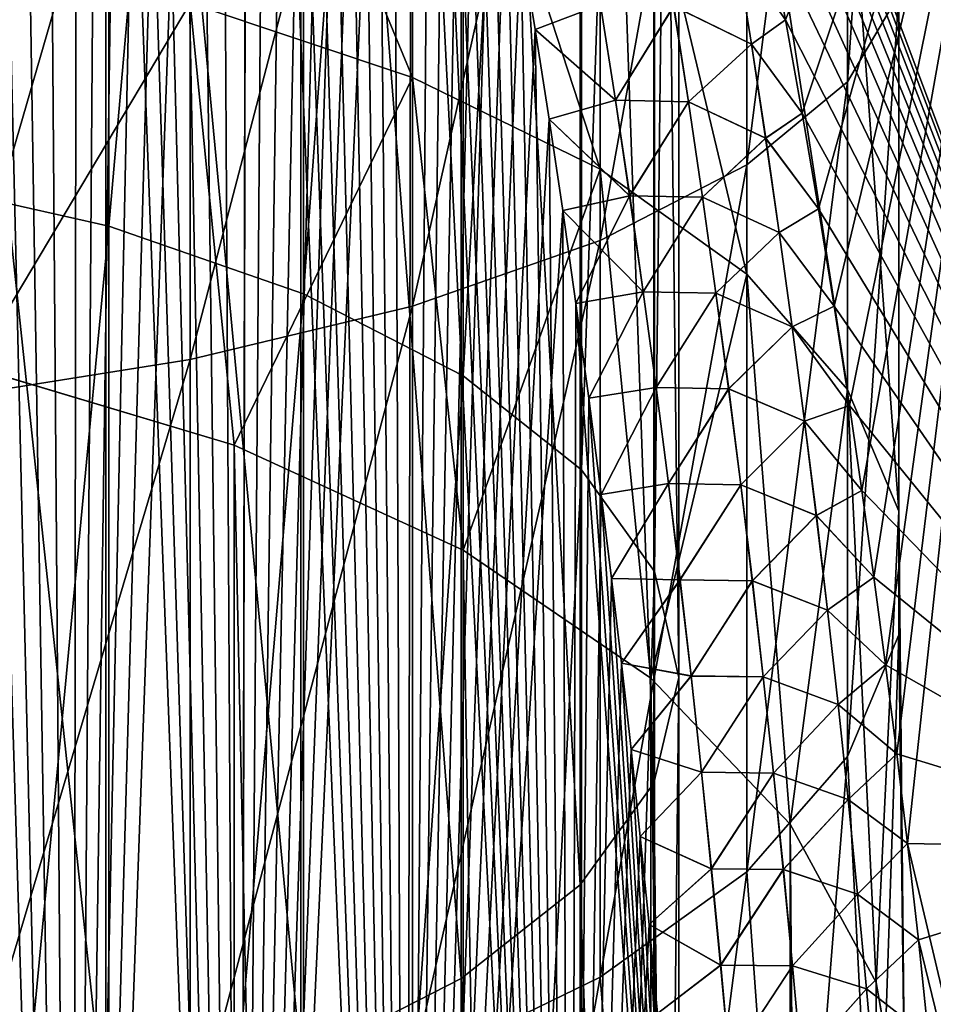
# Model space of a CAD drawing. Header units: metres. Extents: x -80 to 80, y -455 to 95.
# Tile 399 of 656: x 4.13 to 10.19, y -114.51 to -107.99. Entities that reach past the tile are written whole.
import ezdxf

# ---------------------------------------------------------------- set-up
doc = ezdxf.new("R2010")
doc.units = ezdxf.units.M
doc.layers.add('solid_501010_K_01', color=7, linetype='CONTINUOUS')
doc.layers.add('solid_501010_k_01_02', color=7, linetype='CONTINUOUS')

msp = doc.modelspace()

# ---------------------------------------------------------------- linework, layer by layer
at = {"layer": 'solid_501010_K_01'}
for points in [[(3.254351, -93.749916, 1122.078369), (3.254351, -109.022377, 1129.687622), (4.725122, -94.138695, 1121.394287)], [(3.254351, -109.022377, 1129.687622), (4.725122, -109.354492, 1128.974365), (4.725122, -94.138695, 1121.394287)], [(4.725122, -94.138695, 1121.394287), (4.725122, -109.354492, 1128.974365), (6.013947, -94.661926, 1120.473755)], [(3.37041, -125.831764, 285.54129), (4.486235, -125.595131, 285.782837), (3.527622, -94.444473, 284.475922)], [(4.486235, -125.595131, 285.782837), (3.762612, -94.868729, 284.539368), (3.527622, -94.444473, 284.475922)], [(4.725122, -109.354492, 1128.974365), (6.013947, -109.80146, 1128.014404), (6.013947, -94.661926, 1120.473755)], [(4.486235, -125.595131, 285.782837), (4.006454, -95.343719, 284.609894), (3.762612, -94.868729, 284.539368)], [(3.370208, -125.831802, 244.458755), (4.006691, -95.3442, 245.390045), (4.259196, -95.874725, 245.311905)], [(4.486235, -125.595131, 285.782837), (4.258971, -95.874237, 284.688019), (4.006454, -95.343719, 284.609894)], [(4.486087, -125.595161, 244.217194), (3.370208, -125.831802, 244.458755), (4.259196, -95.874725, 245.311905)], [(4.486235, -125.595131, 285.782837), (4.519966, -96.465118, 284.774323), (4.258971, -95.874237, 284.688019)], [(4.486087, -125.595161, 244.217194), (4.259196, -95.874725, 245.311905), (4.520178, -96.465622, 245.225601)], [(4.486087, -125.595161, 244.217194), (4.520178, -96.465622, 245.225601), (4.698778, -96.896469, 245.163223)], [(4.486235, -125.595131, 285.782837), (5.594839, -125.286697, 286.095825), (4.519966, -96.465118, 284.774323)], [(5.594839, -125.286697, 286.095825), (4.698575, -96.895966, 284.8367), (4.519966, -96.465118, 284.774323)], [(4.486087, -125.595161, 244.217194), (4.698778, -96.896469, 245.163223), (4.880923, -97.359016, 245.096756)], [(5.594839, -125.286697, 286.095825), (4.880731, -97.358513, 284.903168), (4.698575, -96.895966, 284.8367)], [(4.486087, -125.595161, 244.217194), (4.880923, -97.359016, 245.096756), (5.066504, -97.855598, 245.026016)], [(5.594839, -125.286697, 286.095825), (5.066321, -97.855103, 284.973907), (4.880731, -97.358513, 284.903168)], [(4.486087, -125.595161, 244.217194), (5.066504, -97.855598, 245.026016), (5.255356, -98.387924, 244.950882)], [(5.594839, -125.286697, 286.095825), (5.255186, -98.387428, 285.049042), (5.066321, -97.855103, 284.973907)], [(4.486087, -125.595161, 244.217194), (5.255356, -98.387924, 244.950882), (5.447274, -98.959389, 244.871124)], [(5.594839, -125.286697, 286.095825), (5.447114, -98.9589, 285.128815), (5.255186, -98.387428, 285.049042)], [(5.59474, -125.286728, 243.904205), (4.486087, -125.595161, 244.217194), (5.447274, -98.959389, 244.871124)], [(5.594839, -125.286697, 286.095825), (5.64194, -99.570839, 285.213287), (5.447114, -98.9589, 285.128815)], [(5.59474, -125.286728, 243.904205), (5.447274, -98.959389, 244.871124), (5.642087, -99.57132, 244.786636)], [(5.59474, -125.286728, 243.904205), (5.642087, -99.57132, 244.786636), (5.78987, -100.060181, 244.720047)], [(5.594839, -125.286697, 286.095825), (6.693491, -124.903366, 286.481903), (5.64194, -99.570839, 285.213287)], [(6.693491, -124.903366, 286.481903), (5.789732, -100.059715, 285.279877), (5.64194, -99.570839, 285.213287)], [(7.058206, -99.971039, 1111.132935), (7.058206, -114.336746, 1118.274292), (5.997412, -100.60714, 1110.013794)], [(5.59474, -125.286728, 243.904205), (5.78987, -100.060181, 244.720047), (5.939124, -100.5737, 244.65065)], [(6.693491, -124.903366, 286.481903), (5.938997, -100.57325, 285.349304), (5.789732, -100.059715, 285.279877)], [(5.997412, -100.60714, 1110.013794), (5.997412, -114.880135, 1117.1073), (4.705681, -101.128616, 1109.096313)], [(5.59474, -125.286728, 243.904205), (5.939124, -100.5737, 244.65065), (6.08943, -101.115585, 244.578415)], [(6.693491, -124.903366, 286.481903), (6.089314, -101.115158, 285.421539), (5.938997, -100.57325, 285.349304)], [(7.058206, -114.336746, 1118.274292), (5.997412, -114.880135, 1117.1073), (5.997412, -100.60714, 1110.013794)], [(4.705681, -101.128616, 1109.096313), (4.705681, -115.325607, 1116.150513), (3.232754, -101.515396, 1108.415894)], [(5.997412, -114.880135, 1117.1073), (4.705681, -115.325607, 1116.150513), (4.705681, -101.128616, 1109.096313)], [(5.59474, -125.286728, 243.904205), (6.08943, -101.115585, 244.578415), (6.240675, -101.686256, 244.503311)], [(6.693491, -124.903366, 286.481903), (6.240568, -101.685852, 285.496643), (6.089314, -101.115158, 285.421539)], [(4.705681, -115.325607, 1116.150513), (3.232754, -115.656013, 1115.440918), (3.232754, -101.515396, 1108.415894)], [(5.59474, -125.286728, 243.904205), (6.240675, -101.686256, 244.503311), (6.362363, -102.163414, 244.441147)], [(6.693491, -124.903366, 286.481903), (6.362265, -102.163017, 285.558807), (6.240568, -101.685852, 285.496643)], [(5.59474, -125.286728, 243.904205), (6.362363, -102.163414, 244.441147), (6.484419, -102.662056, 244.377075)], [(6.693491, -124.903366, 286.481903), (6.484328, -102.661682, 285.622894), (6.362265, -102.163017, 285.558807)], [(6.693491, -124.903366, 286.481903), (6.606784, -103.18354, 285.688934), (6.484328, -102.661682, 285.622894)], [(3.612417, -110.500389, 162.886139), (3.612417, -104.962059, 161.430923), (5.264322, -104.807327, 162.2388)], [(5.264322, -110.238022, 163.665726), (3.612417, -110.500389, 162.886139), (5.264322, -104.807327, 162.2388)], [(6.736957, -108.370453, 180.052658), (6.736957, -105.168839, 178.727844), (5.264322, -104.814117, 179.78183)], [(5.264322, -107.876701, 181.049118), (6.736957, -108.370453, 180.052658), (5.264322, -104.814117, 179.78183)], [(3.826834, -110.287094, 183.301071), (5.264322, -107.876701, 181.049118), (3.612417, -107.511497, 181.786163)], [(3.826834, -110.287094, 183.301071), (5.555702, -110.803848, 182.534958), (5.264322, -107.876701, 181.049118)], [(5.555702, -110.803848, 182.534958), (6.736957, -108.370453, 180.052658), (5.264322, -107.876701, 181.049118)], [(3.254351, -109.022377, 1129.687622), (3.254351, -124.867523, 1136.018555), (4.725122, -109.354492, 1128.974365)], [(3.254351, -124.867523, 1136.018555), (4.725122, -125.140785, 1135.280762), (4.725122, -109.354492, 1128.974365)], [(4.725122, -109.354492, 1128.974365), (4.725122, -125.140785, 1135.280762), (6.013947, -109.80146, 1128.014404)], [(4.725122, -125.140785, 1135.280762), (6.013947, -125.508553, 1134.287842), (6.013947, -109.80146, 1128.014404)], [(3.612417, -115.791595, 165.075623), (3.612417, -110.500389, 162.886139), (5.264322, -110.238022, 163.665726)], [(5.264322, -115.426392, 165.812668), (3.612417, -115.791595, 165.075623), (5.264322, -110.238022, 163.665726)], [(5.555702, -182.101074, 230.625549), (5.555702, -110.803848, 182.534958), (3.826834, -110.287094, 183.301071)], [(3.826834, -181.584335, 231.391663), (5.555702, -182.101074, 230.625549), (3.826834, -110.287094, 183.301071)], [(7.071068, -182.796509, 229.594528), (7.071068, -111.499275, 181.503937), (5.555702, -110.803848, 182.534958)], [(5.555702, -182.101074, 230.625549), (7.071068, -182.796509, 229.594528), (5.555702, -110.803848, 182.534958)], [(7.058206, -114.336746, 1118.274292), (7.058206, -129.240204, 1124.212158), (5.997412, -114.880135, 1117.1073)]]:
    msp.add_3dface(points, dxfattribs=at)
at = {"layer": 'solid_501010_k_01_02'}
for points in [[(6.013947, -94.661926, 1120.473755), (6.013947, -109.80146, 1128.014404), (7.071198, -95.299461, 1119.352051)], [(6.013947, -109.80146, 1128.014404), (7.071198, -110.346077, 1126.844849), (7.071198, -95.299461, 1119.352051)], [(7.071198, -95.299461, 1119.352051), (7.071198, -110.346077, 1126.844849), (7.856166, -96.026756, 1118.07251)], [(7.071198, -110.346077, 1126.844849), (7.856166, -110.967361, 1125.510498), (7.856166, -96.026756, 1118.07251)], [(7.856166, -96.026756, 1118.07251), (7.856166, -110.967361, 1125.510498), (8.338623, -96.815804, 1116.684204)], [(7.856166, -110.967361, 1125.510498), (8.338623, -111.641403, 1124.062866), (8.338623, -96.815804, 1116.684204)], [(8.338623, -96.815804, 1116.684204), (8.338623, -111.641403, 1124.062866), (8.499992, -97.636223, 1115.240845)], [(8.499992, -97.636223, 1115.240845), (8.499992, -112.342239, 1122.557739), (8.33406, -98.456413, 1113.797852)], [(8.338623, -111.641403, 1124.062866), (8.499992, -112.342239, 1122.557739), (8.499992, -97.636223, 1115.240845)], [(8.33406, -98.456413, 1113.797852), (8.33406, -113.042892, 1121.052979), (7.847216, -99.244804, 1112.410767)], [(8.499992, -112.342239, 1122.557739), (8.33406, -113.042892, 1121.052979), (8.33406, -98.456413, 1113.797852)], [(7.847216, -99.244804, 1112.410767), (7.847216, -113.71637, 1119.606567), (7.058206, -99.971039, 1111.132935)], [(8.33406, -113.042892, 1121.052979), (7.847216, -113.71637, 1119.606567), (7.847216, -99.244804, 1112.410767)], [(7.847216, -113.71637, 1119.606567), (7.058206, -114.336746, 1118.274292), (7.058206, -99.971039, 1111.132935)], [(5.59474, -125.286728, 243.904205), (6.484419, -102.662056, 244.377075), (6.606865, -103.183891, 244.31102)], [(12.014874, -113.481277, 285.810364), (11.12119, -103.180008, 284.262512), (8.138932, -103.149658, 285.692749)], [(8.243662, -103.552612, 285.74472), (12.014874, -113.481277, 285.810364), (8.138932, -103.149658, 285.692749)], [(6.693438, -124.903381, 243.518112), (5.59474, -125.286728, 243.904205), (6.606865, -103.183891, 244.31102)], [(6.693491, -124.903366, 286.481903), (6.729867, -103.727005, 285.75705), (6.606784, -103.18354, 285.688934)], [(6.693438, -124.903381, 243.518112), (6.606865, -103.183891, 244.31102), (6.729939, -103.727325, 244.24292)], [(9.207618, -107.988121, 243.719345), (9.09433, -107.383308, 243.788254), (11.121192, -103.180008, 245.737503)], [(9.317998, -108.606255, 243.650284), (9.207618, -107.988121, 243.719345), (11.121192, -103.180008, 245.737503)], [(9.425593, -109.238518, 243.581192), (9.317998, -108.606255, 243.650284), (11.121192, -103.180008, 245.737503)], [(9.530066, -109.883865, 243.512283), (9.425593, -109.238518, 243.581192), (11.121192, -103.180008, 245.737503)], [(9.631024, -110.541046, 243.443802), (9.530066, -109.883865, 243.512283), (11.121192, -103.180008, 245.737503)], [(9.713399, -111.105049, 243.386398), (9.631024, -110.541046, 243.443802), (11.121192, -103.180008, 245.737503)], [(9.793194, -111.678055, 243.329391), (9.713399, -111.105049, 243.386398), (11.121192, -103.180008, 245.737503)], [(9.870226, -112.259163, 243.27298), (9.793194, -111.678055, 243.329391), (11.121192, -103.180008, 245.737503)], [(9.944318, -112.847511, 243.217285), (9.870226, -112.259163, 243.27298), (11.121192, -103.180008, 245.737503)], [(10.015372, -113.443024, 243.162399), (9.944318, -112.847511, 243.217285), (11.121192, -103.180008, 245.737503)], [(12.014874, -113.481277, 244.189621), (10.015372, -113.443024, 243.162399), (11.121192, -103.180008, 245.737503)], [(9.618257, -108.398972, 169.130096), (9.618257, -103.722717, 167.901398), (9.957342, -103.381485, 169.682953)], [(9.957342, -107.820374, 170.849289), (9.618257, -108.398972, 169.130096), (9.957342, -103.381485, 169.682953)], [(8.243662, -103.552612, 285.74472), (8.369863, -104.05571, 285.808899), (12.014874, -113.481277, 285.810364)], [(6.693438, -124.903381, 243.518112), (6.729939, -103.727325, 244.24292), (6.852866, -104.29335, 244.17305)], [(6.693491, -124.903366, 286.481903), (7.778724, -124.441437, 286.942841), (6.729867, -103.727005, 285.75705)], [(7.778724, -124.441437, 286.942841), (6.852804, -104.293053, 285.826904), (6.729867, -103.727005, 285.75705)], [(8.951632, -108.947845, 167.499237), (8.951632, -104.046425, 166.211365), (9.618257, -103.722717, 167.901398)], [(9.618257, -108.398972, 169.130096), (8.951632, -108.947845, 167.499237), (9.618257, -103.722717, 167.901398)], [(7.980172, -109.448303, 166.012222), (7.980172, -104.341576, 164.67041), (8.951632, -104.046425, 166.211365)], [(8.951632, -108.947845, 167.499237), (7.980172, -109.448303, 166.012222), (8.951632, -104.046425, 166.211365)], [(8.369863, -104.05571, 285.808899), (8.494723, -104.573631, 285.874176), (12.014874, -113.481277, 285.810364)], [(6.693438, -124.903381, 243.518112), (6.852866, -104.29335, 244.17305), (6.954604, -104.783142, 244.113663)], [(7.778724, -124.441437, 286.942841), (6.95455, -104.782875, 285.886292), (6.852804, -104.293053, 285.826904)], [(6.736957, -109.883293, 164.719711), (6.736957, -104.598122, 163.331024), (7.980172, -104.341576, 164.67041)], [(7.980172, -109.448303, 166.012222), (6.736957, -109.883293, 164.719711), (7.980172, -104.341576, 164.67041)], [(8.494723, -104.573631, 285.874176), (8.61839, -105.106415, 285.940277), (12.014874, -113.481277, 285.810364)], [(5.264322, -110.238022, 163.665726), (5.264322, -104.807327, 162.2388), (6.736957, -104.598122, 163.331024)], [(6.736957, -109.883293, 164.719711), (5.264322, -110.238022, 163.665726), (6.736957, -104.598122, 163.331024)], [(7.778724, -124.441437, 286.942841), (7.056143, -105.290215, 285.94696), (6.95455, -104.782875, 285.886292)], [(6.693438, -124.903381, 243.518112), (6.954604, -104.783142, 244.113663), (7.056188, -105.290436, 244.053009)], [(8.61839, -105.106415, 285.940277), (8.740436, -105.653809, 286.007202), (12.014874, -113.481277, 285.810364)], [(7.980172, -108.975929, 178.830704), (7.980172, -105.603836, 177.435333), (6.736957, -105.168839, 178.727844)], [(6.736957, -108.370453, 180.052658), (7.980172, -108.975929, 178.830704), (6.736957, -105.168839, 178.727844)], [(6.693438, -124.903381, 243.518112), (7.056188, -105.290436, 244.053009), (7.157582, -105.814453, 243.991104)], [(7.778724, -124.441437, 286.942841), (7.157547, -105.81427, 286.008881), (7.056143, -105.290215, 285.94696)], [(8.951632, -109.672531, 177.42485), (8.951632, -106.104286, 175.948334), (7.980172, -105.603836, 177.435333)], [(7.980172, -108.975929, 178.830704), (8.951632, -109.672531, 177.42485), (7.980172, -105.603836, 177.435333)], [(8.740436, -105.653809, 286.007202), (8.860421, -106.215569, 286.074829), (12.014874, -113.481277, 285.810364)], [(6.693438, -124.903381, 243.518112), (7.157582, -105.814453, 243.991104), (7.257901, -106.353477, 243.928421)], [(7.778724, -124.441437, 286.942841), (7.257875, -106.353333, 286.071564), (7.157547, -105.81427, 286.008881)], [(9.618257, -110.436523, 175.883011), (9.618257, -106.65316, 174.317459), (8.951632, -106.104286, 175.948334)], [(8.951632, -109.672531, 177.42485), (9.618257, -110.436523, 175.883011), (8.951632, -106.104286, 175.948334)], [(8.860421, -106.215569, 286.074829), (8.978443, -106.792168, 286.143066), (12.014874, -113.481277, 285.810364)], [(6.693438, -124.903381, 243.518112), (7.257901, -106.353477, 243.928421), (7.356266, -106.905815, 243.865402)], [(7.778724, -124.441437, 286.942841), (7.356248, -106.905708, 286.134583), (7.257875, -106.353333, 286.071564)], [(9.957342, -111.24189, 174.257645), (9.957342, -107.231758, 172.598267), (9.618257, -106.65316, 174.317459)], [(9.618257, -110.436523, 175.883011), (9.957342, -111.24189, 174.257645), (9.618257, -106.65316, 174.317459)], [(8.978443, -106.792168, 286.143066), (9.094322, -107.38327, 286.211731), (12.014874, -113.481277, 285.810364)], [(6.693438, -124.903381, 243.518112), (7.356266, -106.905815, 243.865402), (7.452764, -107.471779, 243.802063)], [(7.778724, -124.441437, 286.942841), (7.452751, -107.471703, 286.197937), (7.356248, -106.905708, 286.134583)], [(9.957342, -112.061203, 172.604141), (9.957342, -107.820374, 170.849289), (9.957342, -107.231758, 172.598267)], [(9.957342, -111.24189, 174.257645), (9.957342, -112.061203, 172.604141), (9.957342, -107.231758, 172.598267)], [(8.882015, -107.52758, 286.313721), (9.207611, -107.988083, 286.28064), (9.094322, -107.38327, 286.211731)], [(8.882283, -107.527534, 243.686356), (9.09433, -107.383308, 243.788254), (9.207618, -107.988121, 243.719345)], [(9.094322, -107.38327, 286.211731), (9.207611, -107.988083, 286.28064), (12.014874, -113.481277, 285.810364)], [(6.693438, -124.903381, 243.518112), (7.452764, -107.471779, 243.802063), (7.547912, -108.052361, 243.738144)], [(7.778724, -124.441437, 286.942841), (7.547903, -108.052307, 286.261841), (7.452751, -107.471703, 286.197937)], [(7.982049, -107.888046, 286.393951), (7.452751, -107.471703, 286.197937), (7.547903, -108.052307, 286.261841)], [(7.982556, -107.887947, 243.605942), (7.547912, -108.052361, 243.738144), (7.452764, -107.471779, 243.802063)], [(8.882015, -107.52758, 286.313721), (8.465807, -107.897598, 286.434052), (8.981009, -108.149681, 286.38974)], [(8.981302, -108.149635, 243.610336), (8.466258, -107.897522, 243.565979), (8.882283, -107.527534, 243.686356)], [(8.882015, -107.52758, 286.313721), (8.981009, -108.149681, 286.38974), (9.207611, -107.988083, 286.28064)], [(8.981302, -108.149635, 243.610336), (8.882283, -107.527534, 243.686356), (9.207618, -107.988121, 243.719345)], [(9.618257, -112.866577, 170.978775), (9.618257, -108.398972, 169.130096), (9.957342, -107.820374, 170.849289)], [(9.957342, -112.061203, 172.604141), (9.618257, -112.866577, 170.978775), (9.957342, -107.820374, 170.849289)], [(7.982049, -107.888046, 286.393951), (7.547903, -108.052307, 286.261841), (8.080672, -108.520599, 286.465027)], [(7.982556, -107.887947, 243.605942), (8.081196, -108.520493, 243.534882), (7.547912, -108.052361, 243.738144)], [(7.982049, -107.888046, 286.393951), (8.080672, -108.520599, 286.465027), (8.465807, -107.897598, 286.434052)], [(8.466258, -107.897522, 243.565979), (8.081196, -108.520493, 243.534882), (7.982556, -107.887947, 243.605942)], [(8.080672, -108.520599, 286.465027), (8.563573, -108.529961, 286.50766), (8.465807, -107.897598, 286.434052)], [(8.466258, -107.897522, 243.565979), (8.564044, -108.529877, 243.492355), (8.081196, -108.520493, 243.534882)], [(8.981009, -108.149681, 286.38974), (8.465807, -107.897598, 286.434052), (8.563573, -108.529961, 286.50766)], [(8.981302, -108.149635, 243.610336), (8.564044, -108.529877, 243.492355), (8.466258, -107.897522, 243.565979)], [(8.981009, -108.149681, 286.38974), (9.317991, -108.606216, 286.349701), (9.207611, -107.988083, 286.28064)], [(8.981302, -108.149635, 243.610336), (9.207618, -107.988121, 243.719345), (9.317998, -108.606255, 243.650284)], [(9.207611, -107.988083, 286.28064), (9.317991, -108.606216, 286.349701), (12.014874, -113.481277, 285.810364)], [(6.693438, -124.903381, 243.518112), (7.547912, -108.052361, 243.738144), (7.641028, -108.645866, 243.674072)], [(7.778724, -124.441437, 286.942841), (7.641023, -108.645828, 286.325928), (7.547903, -108.052307, 286.261841)], [(8.080672, -108.520599, 286.465027), (7.547903, -108.052307, 286.261841), (7.641023, -108.645828, 286.325928)], [(8.081196, -108.520493, 243.534882), (7.641028, -108.645866, 243.674072), (7.547912, -108.052361, 243.738144)], [(8.981009, -108.149681, 286.38974), (8.563573, -108.529961, 286.50766), (9.075513, -108.772514, 286.464081)], [(9.075831, -108.772476, 243.536011), (8.564044, -108.529877, 243.492355), (8.981302, -108.149635, 243.610336)], [(8.981009, -108.149681, 286.38974), (9.075513, -108.772514, 286.464081), (9.317991, -108.606216, 286.349701)], [(9.075831, -108.772476, 243.536011), (8.981302, -108.149635, 243.610336), (9.317998, -108.606255, 243.650284)], [(5.555702, -110.803848, 182.534958), (7.071068, -111.499275, 181.503937), (6.736957, -108.370453, 180.052658)], [(7.071068, -111.499275, 181.503937), (7.980172, -108.975929, 178.830704), (6.736957, -108.370453, 180.052658)], [(8.951632, -113.630562, 169.43692), (8.951632, -108.947845, 167.499237), (9.618257, -108.398972, 169.130096)], [(9.618257, -112.866577, 170.978775), (8.951632, -113.630562, 169.43692), (9.618257, -108.398972, 169.130096)], [(8.080672, -108.520599, 286.465027), (7.641023, -108.645828, 286.325928), (8.174742, -109.154053, 286.534546)], [(8.081196, -108.520493, 243.534882), (8.175282, -109.153954, 243.465347), (7.641028, -108.645866, 243.674072)], [(8.080672, -108.520599, 286.465027), (8.174742, -109.154053, 286.534546), (8.563573, -108.529961, 286.50766)], [(8.564044, -108.529877, 243.492355), (8.175282, -109.153954, 243.465347), (8.081196, -108.520493, 243.534882)], [(8.174742, -109.154053, 286.534546), (8.65681, -109.163132, 286.579651), (8.563573, -108.529961, 286.50766)], [(8.564044, -108.529877, 243.492355), (8.657302, -109.163055, 243.42038), (8.175282, -109.153954, 243.465347)], [(9.075513, -108.772514, 286.464081), (8.563573, -108.529961, 286.50766), (8.65681, -109.163132, 286.579651)], [(9.075831, -108.772476, 243.536011), (8.657302, -109.163055, 243.42038), (8.564044, -108.529877, 243.492355)], [(9.075513, -108.772514, 286.464081), (9.425588, -109.23848, 286.418823), (9.317991, -108.606216, 286.349701)], [(9.075831, -108.772476, 243.536011), (9.317998, -108.606255, 243.650284), (9.425593, -109.238518, 243.581192)], [(9.317991, -108.606216, 286.349701), (9.425588, -109.23848, 286.418823), (12.014874, -113.481277, 285.810364)], [(6.693438, -124.903381, 243.518112), (7.641028, -108.645866, 243.674072), (7.731433, -109.250565, 243.610229)], [(7.778724, -124.441437, 286.942841), (7.73143, -109.250542, 286.389771), (7.641023, -108.645828, 286.325928)], [(8.174742, -109.154053, 286.534546), (7.641023, -108.645828, 286.325928), (7.73143, -109.250542, 286.389771)], [(8.175282, -109.153954, 243.465347), (7.731433, -109.250565, 243.610229), (7.641028, -108.645866, 243.674072)], [(9.075513, -108.772514, 286.464081), (8.65681, -109.163132, 286.579651), (9.16567, -109.396049, 286.536682)], [(9.166015, -109.396011, 243.463409), (8.657302, -109.163055, 243.42038), (9.075831, -108.772476, 243.536011)], [(9.075513, -108.772514, 286.464081), (9.16567, -109.396049, 286.536682), (9.425588, -109.23848, 286.418823)], [(9.166015, -109.396011, 243.463409), (9.075831, -108.772476, 243.536011), (9.425593, -109.238518, 243.581192)], [(7.980172, -114.327164, 168.031082), (7.980172, -109.448303, 166.012222), (8.951632, -108.947845, 167.499237)], [(8.951632, -113.630562, 169.43692), (7.980172, -114.327164, 168.031082), (8.951632, -108.947845, 167.499237)], [(7.071068, -111.499275, 181.503937), (8.314696, -112.346657, 180.24765), (7.980172, -108.975929, 178.830704)], [(8.314696, -112.346657, 180.24765), (8.951632, -109.672531, 177.42485), (7.980172, -108.975929, 178.830704)], [(8.174742, -109.154053, 286.534546), (7.73143, -109.250542, 286.389771), (7.818948, -109.865967, 286.453186)], [(8.175282, -109.153954, 243.465347), (8.264956, -109.788269, 243.397354), (7.731433, -109.250565, 243.610229)], [(8.174742, -109.154053, 286.534546), (7.818948, -109.865967, 286.453186), (8.2644, -109.788368, 286.602539)], [(8.174742, -109.154053, 286.534546), (8.2644, -109.788368, 286.602539), (8.65681, -109.163132, 286.579651)], [(8.657302, -109.163055, 243.42038), (8.264956, -109.788269, 243.397354), (8.175282, -109.153954, 243.465347)], [(8.2644, -109.788368, 286.602539), (8.745663, -109.797073, 286.649933), (8.65681, -109.163132, 286.579651)], [(8.657302, -109.163055, 243.42038), (8.746174, -109.796997, 243.350067), (8.264956, -109.788269, 243.397354)], [(9.16567, -109.396049, 286.536682), (8.65681, -109.163132, 286.579651), (8.745663, -109.797073, 286.649933)], [(9.166015, -109.396011, 243.463409), (8.746174, -109.796997, 243.350067), (8.657302, -109.163055, 243.42038)], [(7.778707, -124.441444, 243.057175), (6.693438, -124.903381, 243.518112), (7.731433, -109.250565, 243.610229)], [(7.778724, -124.441437, 286.942841), (7.818948, -109.865967, 286.453186), (7.73143, -109.250542, 286.389771)], [(7.778707, -124.441444, 243.057175), (7.731433, -109.250565, 243.610229), (7.818951, -109.865982, 243.546799)], [(8.264956, -109.788269, 243.397354), (7.818951, -109.865982, 243.546799), (7.731433, -109.250565, 243.610229)], [(9.16567, -109.396049, 286.536682), (9.530061, -109.883827, 286.487701), (9.425588, -109.23848, 286.418823)], [(9.166015, -109.396011, 243.463409), (9.425593, -109.238518, 243.581192), (9.530066, -109.883865, 243.512283)], [(9.425588, -109.23848, 286.418823), (9.530061, -109.883827, 286.487701), (12.014874, -113.481277, 285.810364)], [(9.16567, -109.396049, 286.536682), (8.745663, -109.797073, 286.649933), (9.251616, -110.020248, 286.607574)], [(9.251986, -110.020203, 243.392532), (8.746174, -109.796997, 243.350067), (9.166015, -109.396011, 243.463409)], [(9.16567, -109.396049, 286.536682), (9.251616, -110.020248, 286.607574), (9.530061, -109.883827, 286.487701)], [(9.251986, -110.020203, 243.392532), (9.166015, -109.396011, 243.463409), (9.530066, -109.883865, 243.512283)], [(6.736957, -114.932648, 166.809128), (6.736957, -109.883293, 164.719711), (7.980172, -109.448303, 166.012222)], [(7.980172, -114.327164, 168.031082), (6.736957, -114.932648, 166.809128), (7.980172, -109.448303, 166.012222)], [(8.314696, -112.346657, 180.24765), (9.238795, -113.313431, 178.814346), (8.951632, -109.672531, 177.42485)], [(9.238795, -113.313431, 178.814346), (9.618257, -110.436523, 175.883011), (8.951632, -109.672531, 177.42485)], [(6.013947, -109.80146, 1128.014404), (6.013947, -125.508553, 1134.287842), (7.071198, -110.346077, 1126.844849)], [(8.2644, -109.788368, 286.602539), (7.818948, -109.865967, 286.453186), (7.90415, -110.493477, 286.51651)], [(8.264956, -109.788269, 243.397354), (7.904152, -110.4935, 243.48349), (7.818951, -109.865982, 243.546799)], [(8.2644, -109.788368, 286.602539), (7.90415, -110.493477, 286.51651), (8.349769, -110.423485, 286.668945)], [(8.264956, -109.788269, 243.397354), (8.350343, -110.423386, 243.330948), (7.904152, -110.4935, 243.48349)], [(8.2644, -109.788368, 286.602539), (8.349769, -110.423485, 286.668945), (8.745663, -109.797073, 286.649933)], [(8.746174, -109.796997, 243.350067), (8.350343, -110.423386, 243.330948), (8.264956, -109.788269, 243.397354)], [(8.349769, -110.423485, 286.668945), (8.83025, -110.43174, 286.718567), (8.745663, -109.797073, 286.649933)], [(8.746174, -109.796997, 243.350067), (8.830782, -110.431664, 243.281464), (8.350343, -110.423386, 243.330948)], [(9.251616, -110.020248, 286.607574), (8.745663, -109.797073, 286.649933), (8.83025, -110.43174, 286.718567)], [(9.251986, -110.020203, 243.392532), (8.830782, -110.431664, 243.281464), (8.746174, -109.796997, 243.350067)], [(7.778707, -124.441444, 243.057175), (7.818951, -109.865982, 243.546799), (7.904152, -110.4935, 243.48349)], [(7.778724, -124.441437, 286.942841), (8.846045, -123.896843, 287.480255), (7.818948, -109.865967, 286.453186)], [(8.846045, -123.896843, 287.480255), (7.90415, -110.493477, 286.51651), (7.818948, -109.865967, 286.453186)], [(5.264322, -115.426392, 165.812668), (5.264322, -110.238022, 163.665726), (6.736957, -109.883293, 164.719711)], [(6.736957, -114.932648, 166.809128), (5.264322, -115.426392, 165.812668), (6.736957, -109.883293, 164.719711)], [(9.251616, -110.020248, 286.607574), (9.63102, -110.541016, 286.556183), (9.530061, -109.883827, 286.487701)], [(9.251986, -110.020203, 243.392532), (9.530066, -109.883865, 243.512283), (9.631024, -110.541046, 243.443802)], [(9.530061, -109.883827, 286.487701), (9.63102, -110.541016, 286.556183), (12.014874, -113.481277, 285.810364)], [(9.251616, -110.020248, 286.607574), (8.83025, -110.43174, 286.718567), (9.333452, -110.645065, 286.676697)], [(9.333848, -110.645027, 243.32341), (8.830782, -110.431664, 243.281464), (9.251986, -110.020203, 243.392532)], [(9.251616, -110.020248, 286.607574), (9.333452, -110.645065, 286.676697), (9.63102, -110.541016, 286.556183)], [(9.333848, -110.645027, 243.32341), (9.251986, -110.020203, 243.392532), (9.631024, -110.541046, 243.443802)], [(6.013947, -125.508553, 1134.287842), (7.071198, -125.956665, 1133.077881), (7.071198, -110.346077, 1126.844849)], [(7.071198, -110.346077, 1126.844849), (7.071198, -125.956665, 1133.077881), (7.856166, -110.967361, 1125.510498)], [(8.349769, -110.423485, 286.668945), (7.90415, -110.493477, 286.51651), (7.986607, -111.131996, 286.579376)], [(8.350343, -110.423386, 243.330948), (7.986609, -111.132019, 243.420609), (7.904152, -110.4935, 243.48349)], [(8.349769, -110.423485, 286.668945), (7.986607, -111.131996, 286.579376), (8.430948, -111.059357, 286.733734)], [(8.350343, -110.423386, 243.330948), (8.431539, -111.059258, 243.266144), (7.986609, -111.132019, 243.420609)], [(8.349769, -110.423485, 286.668945), (8.430948, -111.059357, 286.733734), (8.83025, -110.43174, 286.718567)], [(8.830782, -110.431664, 243.281464), (8.431539, -111.059258, 243.266144), (8.350343, -110.423386, 243.330948)], [(8.430948, -111.059357, 286.733734), (8.910675, -111.067093, 286.785461), (8.83025, -110.43174, 286.718567)], [(8.830782, -110.431664, 243.281464), (8.911227, -111.067017, 243.214554), (8.431539, -111.059258, 243.266144)], [(9.333452, -110.645065, 286.676697), (8.83025, -110.43174, 286.718567), (8.910675, -111.067093, 286.785461)], [(9.333848, -110.645027, 243.32341), (8.911227, -111.067017, 243.214554), (8.830782, -110.431664, 243.281464)], [(9.238795, -113.313431, 178.814346), (9.807853, -114.362434, 177.259125), (9.618257, -110.436523, 175.883011)], [(9.807853, -114.362434, 177.259125), (9.957342, -111.24189, 174.257645), (9.618257, -110.436523, 175.883011)], [(7.778707, -124.441444, 243.057175), (7.904152, -110.4935, 243.48349), (7.986609, -111.132019, 243.420609)], [(8.846045, -123.896843, 287.480255), (7.986607, -111.131996, 286.579376), (7.90415, -110.493477, 286.51651)], [(9.333452, -110.645065, 286.676697), (9.713395, -111.105026, 286.613617), (9.63102, -110.541016, 286.556183)], [(9.333848, -110.645027, 243.32341), (9.631024, -110.541046, 243.443802), (9.713399, -111.105049, 243.386398)], [(9.63102, -110.541016, 286.556183), (9.713395, -111.105026, 286.613617), (12.014874, -113.481277, 285.810364)], [(9.333452, -110.645065, 286.676697), (8.910675, -111.067093, 286.785461), (9.41128, -111.270485, 286.744049)], [(9.4117, -111.270439, 243.256058), (8.911227, -111.067017, 243.214554), (9.333848, -110.645027, 243.32341)], [(9.333452, -110.645065, 286.676697), (9.41128, -111.270485, 286.744049), (9.713395, -111.105026, 286.613617)], [(9.4117, -111.270439, 243.256058), (9.333848, -110.645027, 243.32341), (9.713399, -111.105049, 243.386398)], [(7.071198, -125.956665, 1133.077881), (7.856166, -126.467865, 1131.697632), (7.856166, -110.967361, 1125.510498)], [(7.856166, -110.967361, 1125.510498), (7.856166, -126.467865, 1131.697632), (8.338623, -111.641403, 1124.062866)], [(8.430948, -111.059357, 286.733734), (7.986607, -111.131996, 286.579376), (8.054747, -111.687172, 286.632721)], [(8.431539, -111.059258, 243.266144), (8.054749, -111.687195, 243.367279), (7.986609, -111.132019, 243.420609)], [(8.430948, -111.059357, 286.733734), (8.054747, -111.687172, 286.632721), (8.508038, -111.695946, 286.796906)], [(8.431539, -111.059258, 243.266144), (8.508644, -111.695847, 243.202957), (8.054749, -111.687195, 243.367279)], [(8.430948, -111.059357, 286.733734), (8.508038, -111.695946, 286.796906), (8.910675, -111.067093, 286.785461)], [(8.911227, -111.067017, 243.214554), (8.508644, -111.695847, 243.202957), (8.431539, -111.059258, 243.266144)], [(8.508038, -111.695946, 286.796906), (8.987037, -111.703087, 286.850616), (8.910675, -111.067093, 286.785461)], [(8.911227, -111.067017, 243.214554), (8.987609, -111.703018, 243.149399), (8.508644, -111.695847, 243.202957)], [(9.41128, -111.270485, 286.744049), (8.910675, -111.067093, 286.785461), (8.987037, -111.703087, 286.850616)], [(9.4117, -111.270439, 243.256058), (8.987609, -111.703018, 243.149399), (8.911227, -111.067017, 243.214554)], [(9.41128, -111.270485, 286.744049), (9.793191, -111.678032, 286.670593), (9.713395, -111.105026, 286.613617)], [(9.4117, -111.270439, 243.256058), (9.713399, -111.105049, 243.386398), (9.793194, -111.678055, 243.329391)], [(9.713395, -111.105026, 286.613617), (9.793191, -111.678032, 286.670593), (12.014874, -113.481277, 285.810364)], [(7.778707, -124.441444, 243.057175), (7.986609, -111.132019, 243.420609), (8.054749, -111.687195, 243.367279)], [(8.846045, -123.896843, 287.480255), (8.054747, -111.687172, 286.632721), (7.986607, -111.131996, 286.579376)], [(9.41128, -111.270485, 286.744049), (8.987037, -111.703087, 286.850616), (9.485196, -111.896477, 286.809631)], [(9.485642, -111.896423, 243.190491), (8.987609, -111.703018, 243.149399), (9.4117, -111.270439, 243.256058)], [(9.41128, -111.270485, 286.744049), (9.485196, -111.896477, 286.809631), (9.793191, -111.678032, 286.670593)], [(9.485642, -111.896423, 243.190491), (9.4117, -111.270439, 243.256058), (9.793194, -111.678055, 243.329391)], [(9.807853, -114.362434, 177.259125), (10, -115.453369, 175.641754), (9.957342, -111.24189, 174.257645)], [(10, -115.453369, 175.641754), (9.957342, -112.061203, 172.604141), (9.957342, -111.24189, 174.257645)], [(8.314696, -183.64389, 228.338242), (8.314696, -112.346657, 180.24765), (7.071068, -111.499275, 181.503937)], [(7.071068, -182.796509, 229.594528), (8.314696, -183.64389, 228.338242), (7.071068, -111.499275, 181.503937)], [(7.778707, -124.441444, 243.057175), (8.054749, -111.687195, 243.367279), (8.120309, -112.249062, 243.314667)], [(7.856166, -126.467865, 1131.697632), (8.338623, -127.022461, 1130.200195), (8.338623, -111.641403, 1124.062866)], [(8.846045, -123.896843, 287.480255), (8.120305, -112.249031, 286.685333), (8.054747, -111.687172, 286.632721)], [(8.508038, -111.695946, 286.796906), (8.054747, -111.687172, 286.632721), (8.120305, -112.249031, 286.685333)], [(8.508644, -111.695847, 243.202957), (8.120309, -112.249062, 243.314667), (8.054749, -111.687195, 243.367279)], [(8.338623, -111.641403, 1124.062866), (8.338623, -127.022461, 1130.200195), (8.499992, -112.342239, 1122.557739)], [(9.485196, -111.896477, 286.809631), (9.870225, -112.259155, 286.72702), (9.793191, -111.678032, 286.670593)], [(9.485642, -111.896423, 243.190491), (9.793194, -111.678055, 243.329391), (9.870226, -112.259163, 243.27298)], [(9.793191, -111.678032, 286.670593), (9.870225, -112.259155, 286.72702), (12.014874, -113.481277, 285.810364)], [(8.508038, -111.695946, 286.796906), (8.120305, -112.249031, 286.685333), (8.581134, -112.333206, 286.858429)], [(8.508644, -111.695847, 243.202957), (8.581758, -112.333115, 243.141434), (8.120309, -112.249062, 243.314667)], [(8.508038, -111.695946, 286.796906), (8.581134, -112.333206, 286.858429), (8.987037, -111.703087, 286.850616)], [(8.987609, -111.703018, 243.149399), (8.581758, -112.333115, 243.141434), (8.508644, -111.695847, 243.202957)], [(8.581134, -112.333206, 286.858429), (9.059437, -112.339706, 286.914001), (8.987037, -111.703087, 286.850616)], [(8.987609, -111.703018, 243.149399), (9.06003, -112.33963, 243.085999), (8.581758, -112.333115, 243.141434)], [(9.485196, -111.896477, 286.809631), (8.987037, -111.703087, 286.850616), (9.059437, -112.339706, 286.914001)], [(9.485642, -111.896423, 243.190491), (9.06003, -112.33963, 243.085999), (8.987609, -111.703018, 243.149399)], [(9.485196, -111.896477, 286.809631), (9.059437, -112.339706, 286.914001), (9.555299, -112.522995, 286.873383)], [(9.555771, -112.522949, 243.12674), (9.06003, -112.33963, 243.085999), (9.485642, -111.896423, 243.190491)], [(9.485196, -111.896477, 286.809631), (9.555299, -112.522995, 286.873383), (9.870225, -112.259155, 286.72702)], [(9.555771, -112.522949, 243.12674), (9.485642, -111.896423, 243.190491), (9.870226, -112.259163, 243.27298)], [(9.807853, -116.544296, 174.024384), (9.618257, -112.866577, 170.978775), (9.957342, -112.061203, 172.604141)], [(10, -115.453369, 175.641754), (9.807853, -116.544296, 174.024384), (9.957342, -112.061203, 172.604141)], [(7.778707, -124.441444, 243.057175), (8.120309, -112.249062, 243.314667), (8.183695, -112.818886, 243.262558)], [(8.846045, -123.896843, 287.480255), (8.183692, -112.818855, 286.737457), (8.120305, -112.249031, 286.685333)], [(8.581134, -112.333206, 286.858429), (8.120305, -112.249031, 286.685333), (8.183692, -112.818855, 286.737457)], [(8.581758, -112.333115, 243.141434), (8.183695, -112.818886, 243.262558), (8.120309, -112.249062, 243.314667)], [(9.555299, -112.522995, 286.873383), (9.944317, -112.847504, 286.782715), (9.870225, -112.259155, 286.72702)], [(9.555771, -112.522949, 243.12674), (9.870226, -112.259163, 243.27298), (9.944318, -112.847511, 243.217285)], [(9.870225, -112.259155, 286.72702), (9.944317, -112.847504, 286.782715), (12.014874, -113.481277, 285.810364)], [(8.581134, -112.333206, 286.858429), (8.183692, -112.818855, 286.737457), (8.650332, -112.971092, 286.918274)], [(8.581758, -112.333115, 243.141434), (8.650972, -112.971008, 243.081589), (8.183695, -112.818886, 243.262558)], [(8.499992, -112.342239, 1122.557739), (8.499992, -127.599113, 1128.643188), (8.33406, -113.042892, 1121.052979)], [(8.338623, -127.022461, 1130.200195), (8.499992, -127.599113, 1128.643188), (8.499992, -112.342239, 1122.557739)], [(8.581134, -112.333206, 286.858429), (8.650332, -112.971092, 286.918274), (9.059437, -112.339706, 286.914001)], [(9.06003, -112.33963, 243.085999), (8.650972, -112.971008, 243.081589), (8.581758, -112.333115, 243.141434)], [(8.650332, -112.971092, 286.918274), (9.127969, -112.976891, 286.975647), (9.059437, -112.339706, 286.914001)], [(9.06003, -112.33963, 243.085999), (9.128583, -112.976822, 243.024368), (8.650972, -112.971008, 243.081589)], [(9.555299, -112.522995, 286.873383), (9.059437, -112.339706, 286.914001), (9.127969, -112.976891, 286.975647)], [(9.555771, -112.522949, 243.12674), (9.128583, -112.976822, 243.024368), (9.06003, -112.33963, 243.085999)], [(9.238795, -184.610657, 226.904938), (9.238795, -113.313431, 178.814346), (8.314696, -112.346657, 180.24765)], [(8.314696, -183.64389, 228.338242), (9.238795, -184.610657, 226.904938), (8.314696, -112.346657, 180.24765)], [(9.555299, -112.522995, 286.873383), (9.127969, -112.976891, 286.975647), (9.621674, -113.150024, 286.935303)], [(9.622171, -113.149979, 243.064819), (9.128583, -112.976822, 243.024368), (9.555771, -112.522949, 243.12674)], [(9.555299, -112.522995, 286.873383), (9.621674, -113.150024, 286.935303), (9.944317, -112.847504, 286.782715)], [(9.622171, -113.149979, 243.064819), (9.555771, -112.522949, 243.12674), (9.944318, -112.847511, 243.217285)], [(7.778707, -124.441444, 243.057175), (8.183695, -112.818886, 243.262558), (8.244823, -113.396179, 243.211029)], [(8.846045, -123.896843, 287.480255), (8.244821, -113.396149, 286.788971), (8.183692, -112.818855, 286.737457)], [(8.650332, -112.971092, 286.918274), (8.183692, -112.818855, 286.737457), (8.244821, -113.396149, 286.788971)], [(8.650972, -112.971008, 243.081589), (8.244823, -113.396179, 243.211029), (8.183695, -112.818886, 243.262558)], [(9.238795, -117.593307, 172.469177), (8.951632, -113.630562, 169.43692), (9.618257, -112.866577, 170.978775)], [(9.807853, -116.544296, 174.024384), (9.238795, -117.593307, 172.469177), (9.618257, -112.866577, 170.978775)], [(9.621674, -113.150024, 286.935303), (10.015372, -113.443024, 286.837616), (9.944317, -112.847504, 286.782715)], [(9.622171, -113.149979, 243.064819), (9.944318, -112.847511, 243.217285), (10.015372, -113.443024, 243.162399)], [(9.944317, -112.847504, 286.782715), (10.015372, -113.443024, 286.837616), (12.014874, -113.481277, 285.810364)], [(8.650332, -112.971092, 286.918274), (8.244821, -113.396149, 286.788971), (8.715707, -113.609581, 286.97641)], [(8.650972, -112.971008, 243.081589), (8.716363, -113.609497, 243.023438), (8.244823, -113.396179, 243.211029)], [(8.650332, -112.971092, 286.918274), (8.715707, -113.609581, 286.97641), (9.127969, -112.976891, 286.975647)], [(9.128583, -112.976822, 243.024368), (8.716363, -113.609497, 243.023438), (8.650972, -112.971008, 243.081589)], [(8.715707, -113.609581, 286.97641), (9.192707, -113.614632, 287.035461), (9.127969, -112.976891, 286.975647)], [(9.128583, -112.976822, 243.024368), (9.19334, -113.614555, 242.964539), (8.716363, -113.609497, 243.023438)], [(9.621674, -113.150024, 286.935303), (9.127969, -112.976891, 286.975647), (9.192707, -113.614632, 287.035461)], [(9.622171, -113.149979, 243.064819), (9.19334, -113.614555, 242.964539), (9.128583, -112.976822, 243.024368)], [(8.33406, -113.042892, 1121.052979), (8.33406, -128.175613, 1127.086548), (7.847216, -113.71637, 1119.606567)], [(8.499992, -127.599113, 1128.643188), (8.33406, -128.175613, 1127.086548), (8.33406, -113.042892, 1121.052979)], [(9.621674, -113.150024, 286.935303), (9.192707, -113.614632, 287.035461), (9.684385, -113.777542, 286.995392)], [(9.684909, -113.777496, 243.00473), (9.19334, -113.614555, 242.964539), (9.622171, -113.149979, 243.064819)], [(9.621674, -113.150024, 286.935303), (9.684385, -113.777542, 286.995392), (10.015372, -113.443024, 286.837616)], [(9.684909, -113.777496, 243.00473), (9.622171, -113.149979, 243.064819), (10.015372, -113.443024, 243.162399)], [(9.807853, -185.659668, 225.349716), (9.807853, -114.362434, 177.259125), (9.238795, -113.313431, 178.814346)], [(9.238795, -184.610657, 226.904938), (9.807853, -185.659668, 225.349716), (9.238795, -113.313431, 178.814346)], [(7.778707, -124.441444, 243.057175), (8.244823, -113.396179, 243.211029), (8.303432, -113.979881, 243.160294)], [(8.846045, -123.896843, 287.480255), (8.303431, -113.979866, 286.839722), (8.244821, -113.396149, 286.788971)], [(8.715707, -113.609581, 286.97641), (8.244821, -113.396149, 286.788971), (8.303431, -113.979866, 286.839722)], [(8.716363, -113.609497, 243.023438), (8.303432, -113.979881, 243.160294), (8.244823, -113.396179, 243.211029)], [(9.684385, -113.777542, 286.995392), (10.087071, -114.080177, 286.894684), (10.015372, -113.443024, 286.837616)], [(9.684909, -113.777496, 243.00473), (10.015372, -113.443024, 243.162399), (10.087072, -114.080185, 243.105316)], [(10.087072, -114.080185, 243.105316), (10.015372, -113.443024, 243.162399), (12.014874, -113.481277, 244.189621)], [(12.474264, -123.864563, 286.606049), (12.014874, -113.481277, 285.810364), (10.015372, -113.443024, 286.837616)], [(10.087071, -114.080177, 286.894684), (12.474264, -123.864563, 286.606049), (10.015372, -113.443024, 286.837616)], [(10.155239, -114.725014, 243.049316), (10.087072, -114.080185, 243.105316), (12.014874, -113.481277, 244.189621)], [(10.217356, -115.35157, 242.996658), (10.155239, -114.725014, 243.049316), (12.014874, -113.481277, 244.189621)], [(8.314696, -118.560074, 171.035873), (7.980172, -114.327164, 168.031082), (8.951632, -113.630562, 169.43692)], [(8.715707, -113.609581, 286.97641), (8.303431, -113.979866, 286.839722), (8.777322, -114.248634, 287.032837)], [(8.716363, -113.609497, 243.023438), (8.777995, -114.24855, 242.96701), (8.303432, -113.979881, 243.160294)], [(9.238795, -117.593307, 172.469177), (8.314696, -118.560074, 171.035873), (8.951632, -113.630562, 169.43692)], [(8.715707, -113.609581, 286.97641), (8.777322, -114.248634, 287.032837), (9.192707, -113.614632, 287.035461)], [(9.19334, -113.614555, 242.964539), (8.777995, -114.24855, 242.96701), (8.716363, -113.609497, 243.023438)], [(8.777322, -114.248634, 287.032837), (9.253716, -114.252884, 287.093475), (9.192707, -113.614632, 287.035461)], [(9.19334, -113.614555, 242.964539), (9.254371, -114.252815, 242.906525), (8.777995, -114.24855, 242.96701)], [(9.684385, -113.777542, 286.995392), (9.192707, -113.614632, 287.035461), (9.253716, -114.252884, 287.093475)], [(9.684909, -113.777496, 243.00473), (9.254371, -114.252815, 242.906525), (9.19334, -113.614555, 242.964539)], [(7.847216, -113.71637, 1119.606567), (7.847216, -128.729752, 1125.590332), (7.058206, -114.336746, 1118.274292)], [(8.33406, -128.175613, 1127.086548), (7.847216, -128.729752, 1125.590332), (7.847216, -113.71637, 1119.606567)], [(9.684385, -113.777542, 286.995392), (9.253716, -114.252884, 287.093475), (9.743502, -114.40551, 287.05365)], [(9.744051, -114.405464, 242.946503), (9.254371, -114.252815, 242.906525), (9.684909, -113.777496, 243.00473)], [(9.684385, -113.777542, 286.995392), (9.743502, -114.40551, 287.05365), (10.087071, -114.080177, 286.894684)], [(9.744051, -114.405464, 242.946503), (9.684909, -113.777496, 243.00473), (10.087072, -114.080185, 243.105316)], [(7.778707, -124.441444, 243.057175), (8.303432, -113.979881, 243.160294), (8.359266, -114.568954, 243.11055)], [(8.846045, -123.896843, 287.480255), (8.359264, -114.568939, 286.889465), (8.303431, -113.979866, 286.839722)], [(8.777322, -114.248634, 287.032837), (8.303431, -113.979866, 286.839722), (8.359264, -114.568939, 286.889465)], [(8.777995, -114.24855, 242.96701), (8.359266, -114.568954, 243.11055), (8.303432, -113.979881, 243.160294)], [(9.743502, -114.40551, 287.05365), (10.155237, -114.724991, 286.950684), (10.087071, -114.080177, 286.894684)], [(9.744051, -114.405464, 242.946503), (10.087072, -114.080185, 243.105316), (10.155239, -114.725014, 243.049316)], [(10.087071, -114.080177, 286.894684), (10.155237, -114.724991, 286.950684), (12.474264, -123.864563, 286.606049)], [(8.777322, -114.248634, 287.032837), (8.359264, -114.568939, 286.889465), (8.835245, -114.888214, 287.087524)], [(8.777995, -114.24855, 242.96701), (8.835935, -114.88813, 242.912308), (8.359266, -114.568954, 243.11055)], [(8.777322, -114.248634, 287.032837), (8.835245, -114.888214, 287.087524), (9.253716, -114.252884, 287.093475)], [(9.254371, -114.252815, 242.906525), (8.835935, -114.88813, 242.912308), (8.777995, -114.24855, 242.96701)], [(8.835245, -114.888214, 287.087524), (9.311068, -114.891632, 287.149658), (9.253716, -114.252884, 287.093475)], [(9.254371, -114.252815, 242.906525), (9.311742, -114.891563, 242.850342), (8.835935, -114.88813, 242.912308)], [(9.743502, -114.40551, 287.05365), (9.253716, -114.252884, 287.093475), (9.311068, -114.891632, 287.149658)], [(9.744051, -114.405464, 242.946503), (9.311742, -114.891563, 242.850342), (9.254371, -114.252815, 242.906525)], [(7.071068, -119.407455, 169.779587), (6.736957, -114.932648, 166.809128), (7.980172, -114.327164, 168.031082)], [(7.847216, -128.729752, 1125.590332), (7.058206, -129.240204, 1124.212158), (7.058206, -114.336746, 1118.274292)], [(8.314696, -118.560074, 171.035873), (7.071068, -119.407455, 169.779587), (7.980172, -114.327164, 168.031082)], [(10, -186.750595, 223.732346), (10, -115.453369, 175.641754), (9.807853, -114.362434, 177.259125)], [(9.807853, -185.659668, 225.349716), (10, -186.750595, 223.732346), (9.807853, -114.362434, 177.259125)], [(9.743502, -114.40551, 287.05365), (9.311068, -114.891632, 287.149658), (9.799088, -115.03392, 287.110016)], [(9.799664, -115.033875, 242.890137), (9.311742, -114.891563, 242.850342), (9.744051, -114.405464, 242.946503)], [(9.743502, -114.40551, 287.05365), (9.799088, -115.03392, 287.110016), (10.155237, -114.724991, 286.950684)], [(9.799664, -115.033875, 242.890137), (9.744051, -114.405464, 242.946503), (10.155239, -114.725014, 243.049316)]]:
    msp.add_3dface(points, dxfattribs=at)

doc.saveas('drawing.dxf')
